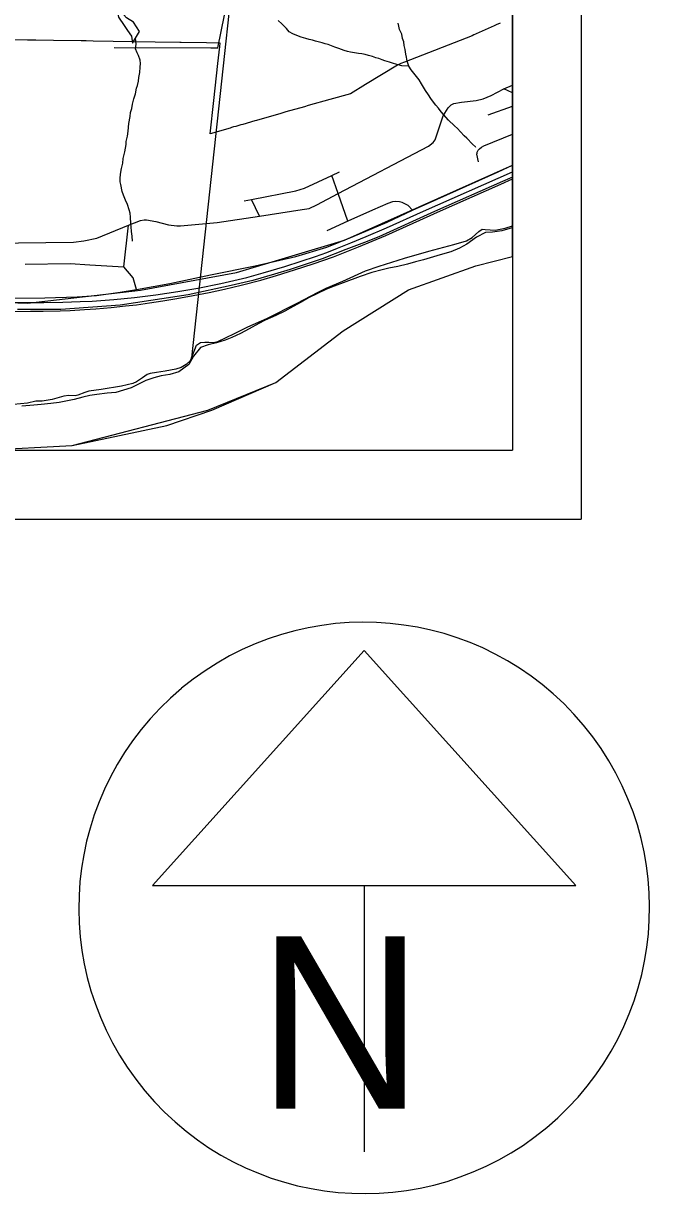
# Model space of a CAD drawing. Extents: x 0 to 43.4, y -8.1 to 22.
# Drawn here: x 8.189 to 9.099, y 13.02 to 14.72 of the extents above; entities that cross this region are included whole.
import ezdxf

# ---------------------------------------------------------------- set-up
doc = ezdxf.new("R2010")
doc.units = 0
for name, color, linetype in [('GM_X_City_Street', 7, 'Continuous'), ('GM_X_Corporation', 7, 'Continuous'), ('GM_X_County_Road', 7, 'Continuous'), ('GM_X_Major_River', 7, 'Continuous'), ('GM_X_Minor_River', 7, 'Continuous'), ('GM_X_Rail_Line', 7, 'Continuous'), ('GM_X_US_Route', 7, 'Continuous'), ('SH_Data', 7, 'Continuous')]:
    doc.layers.add(name, color=color, linetype=linetype)

msp = doc.modelspace()

# ---------------------------------------------------------------- linework, layer by layer
at = {"layer": 'GM_X_City_Street'}
for p, q in [((8.9, 14.619), (8.8876, 14.6245)), ((8.8647, 14.5869), (8.9, 14.5993)), ((8.5323, 14.4398), (8.5208, 14.464))]:
    msp.add_line(p, q, dxfattribs=at)
for points in [[(8.1414, 14.4006), (8.2621, 14.4019), (8.277, 14.4037), (8.2961, 14.408), (8.3419, 14.4265), (8.3595, 14.4335), (8.3648, 14.4344), (8.3679, 14.4344), (8.3815, 14.432), (8.3999, 14.4269), (8.4121, 14.4259), (8.4177, 14.4255), (8.471, 14.4306), (8.5323, 14.4398), (8.5946, 14.4492), (8.6045, 14.4507), (8.6157, 14.456), (8.6468, 14.4724), (8.7782, 14.5413), (8.7849, 14.5467), (8.7864, 14.5485), (8.7876, 14.5508), (8.7994, 14.5853), (8.8066, 14.5968), (8.8107, 14.6014), (8.8148, 14.6034), (8.8259, 14.6053), (8.8472, 14.6076), (8.8575, 14.6103), (8.8691, 14.6149), (8.8876, 14.6245), (8.9, 14.6299)], [(8.8507, 14.5186), (8.8484, 14.5296), (8.8485, 14.531), (8.8489, 14.5326), (8.8503, 14.5354), (8.852, 14.5374), (8.8548, 14.5397), (8.8582, 14.5418), (8.9, 14.5588)], [(8.51, 14.4619), (8.5208, 14.464), (8.5852, 14.4764), (8.5979, 14.4802), (8.6377, 14.499), (8.6487, 14.5043)], [(8.6605, 14.4325), (8.6468, 14.4724), (8.6377, 14.499)], [(8.7546, 14.4482), (8.7485, 14.455), (8.7399, 14.4595), (8.7357, 14.4604), (8.7304, 14.4609), (8.7258, 14.4605), (8.719, 14.4583), (8.6968, 14.4484), (8.6605, 14.4325), (8.6304, 14.4184)], [(8.3536, 14.3332), (8.3489, 14.3501), (8.335, 14.3661), (8.3419, 14.4265)], [(8.1916, 14.3701), (8.2573, 14.371), (8.2857, 14.3692), (8.335, 14.3661)]]:
    msp.add_lwpolyline(points, dxfattribs=at)
at = {"layer": 'GM_X_Corporation'}
for points in [[(6.3804, 14.7818), (6.459, 14.6859), (6.5555, 14.6108), (6.6505, 14.5225), (6.7211, 14.4258), (6.8169, 14.3303), (6.9122, 14.3239), (7.0079, 14.2916), (7.1832, 14.2131), (7.3804, 14.1373), (7.4779, 14.1131), (7.5747, 14.1032), (7.7675, 14.1127), (7.989, 14.1), (8.1323, 14.1), (8.26, 14.1066), (8.4573, 14.1578), (8.5559, 14.198), (8.6538, 14.2731), (8.7491, 14.3326), (8.8466, 14.3678), (8.9, 14.3814), (8.9, 20.9)], [(6.3804, 14.7818), (6.459, 14.6859), (6.5555, 14.6108), (6.6505, 14.5225), (6.7211, 14.4258), (6.8169, 14.3303), (6.9122, 14.3239), (7.0079, 14.2916), (7.1832, 14.2131), (7.3804, 14.1373), (7.4779, 14.1131), (7.5747, 14.1032), (7.7675, 14.1127), (7.989, 14.1), (8.1323, 14.1), (8.26, 14.1066), (8.4573, 14.1578), (8.5559, 14.198), (8.6538, 14.2731), (8.7491, 14.3326), (8.8466, 14.3678), (8.9, 14.3814), (8.9, 17.1765)], [(8.5356, 15.1762), (8.4333, 14.2338), (8.4314, 14.2297), (8.4259, 14.2245), (8.4186, 14.2201), (8.4106, 14.2176), (8.3954, 14.2146), (8.3829, 14.2126), (8.3734, 14.2113), (8.3692, 14.2099), (8.3622, 14.2051), (8.3538, 14.1992), (8.3484, 14.1967), (8.332, 14.1929), (8.3024, 14.1879), (8.2841, 14.1857), (8.2784, 14.1835), (8.2685, 14.18), (8.2643, 14.1789), (8.2552, 14.1791), (8.248, 14.1782), (8.2308, 14.1736), (8.2167, 14.1713), (8.2073, 14.1712), (8.1951, 14.168), (8.1746, 14.1662)], [(8.5356, 15.1762), (8.4333, 14.2338), (8.4382, 14.2462), (8.441, 14.2522), (8.4467, 14.2562), (8.4528, 14.2568), (8.4589, 14.2567), (8.4657, 14.2565), (8.4718, 14.2579), (8.4959, 14.2695), (8.5154, 14.2789), (8.543, 14.2911), (8.5871, 14.3136), (8.6174, 14.3296), (8.6292, 14.3354), (8.6533, 14.3451), (8.6866, 14.3602), (8.7061, 14.367), (8.7431, 14.3786), (8.7786, 14.3888), (8.8148, 14.3986), (8.8331, 14.4038), (8.8415, 14.4089), (8.8512, 14.4174), (8.8558, 14.4207), (8.8604, 14.4206), (8.8676, 14.4197), (8.8747, 14.4195), (8.8896, 14.4222), (8.9, 14.4255), (8.9, 15.1395)], [(6.3804, 14.7818), (6.459, 14.6859), (6.5555, 14.6108), (6.6505, 14.5225), (6.7211, 14.4258), (6.8169, 14.3303), (6.9122, 14.3239), (7.0079, 14.2916), (7.1832, 14.2131), (7.3804, 14.1373), (7.4779, 14.1131), (7.5747, 14.1032), (7.7675, 14.1127), (7.989, 14.1), (8.1323, 14.1), (8.26, 14.1066), (8.3976, 14.1356), (8.4633, 14.158), (8.5559, 14.198), (8.6538, 14.2731), (8.7491, 14.3326), (8.8466, 14.3678), (8.9, 14.3814), (8.9, 14.7281)], [(8.8821, 14.7201), (8.8788, 14.7186), (8.8771, 14.7178), (8.8736, 14.7162), (8.8649, 14.7123), (8.8473, 14.7045), (8.8465, 14.7041), (8.8438, 14.7028), (8.8412, 14.7016), (8.743, 14.6632), (8.738, 14.6612), (8.7329, 14.6592), (8.6865, 14.6308), (8.6646, 14.6174), (8.6347, 14.609), (8.6033, 14.6002), (8.5977, 14.5986), (8.5706, 14.591), (8.5632, 14.5889), (8.5278, 14.5788), (8.5258, 14.5782), (8.5079, 14.573), (8.5054, 14.5723), (8.498, 14.5701), (8.4948, 14.5692), (8.4918, 14.5684), (8.4897, 14.5677), (8.4607, 14.5595), (8.4659, 14.6079), (8.4719, 14.6613), (8.4746, 14.686), (8.4752, 14.6911), (8.4738, 14.6911), (8.4551, 14.6914), (8.4186, 14.692), (8.4164, 14.692), (8.3807, 14.6926), (8.3489, 14.693), (8.2906, 14.6939), (8.2806, 14.6941), (8.273, 14.6942), (8.233, 14.6948), (8.2071, 14.6952), (8.1953, 14.6954), (8.1598, 14.696)]]:
    msp.add_lwpolyline(points, dxfattribs=at)
at = {"layer": 'GM_X_County_Road'}
msp.add_line((8.321, 14.6848), (8.4616, 14.6843), dxfattribs=at)
msp.add_lwpolyline([(8.4616, 14.6843), (8.4636, 14.6843), (8.4717, 14.6843), (8.4813, 14.7318), (8.4928, 14.807), (8.4965, 14.8467), (8.5013, 14.8926), (8.5127, 15.001), (8.513, 15.0112), (8.5089, 15.0272), (8.5001, 15.0533), (8.4779, 15.113), (8.4767, 15.1393), (8.4756, 15.1563), (8.4736, 15.1939), (8.4827, 15.2437)], dxfattribs=at)
at = {"layer": 'GM_X_Major_River'}
msp.add_lwpolyline([(8.9, 14.423), (8.8962, 14.4218), (8.8847, 14.4183), (8.871, 14.4163), (8.8608, 14.4162), (8.8477, 14.4093), (8.8338, 14.399), (8.823, 14.3932), (8.8104, 14.3879), (8.7951, 14.3837), (8.7806, 14.3791), (8.7706, 14.3763), (8.7592, 14.3732), (8.7473, 14.3701), (8.7332, 14.3667), (8.7202, 14.3643), (8.7107, 14.3619), (8.6958, 14.3577), (8.6786, 14.3521), (8.6541, 14.3429), (8.6407, 14.3379), (8.6288, 14.3332), (8.6165, 14.3275), (8.6038, 14.321), (8.5927, 14.3148), (8.5811, 14.3086), (8.5692, 14.3017), (8.5561, 14.2956), (8.5408, 14.2888), (8.5312, 14.2837), (8.5173, 14.2761), (8.5046, 14.2692), (8.4923, 14.2634), (8.4824, 14.2599), (8.4698, 14.2557), (8.4579, 14.2529), (8.4465, 14.249), (8.4363, 14.2364), (8.4295, 14.2244), (8.4149, 14.2138), (8.4022, 14.2096), (8.3893, 14.208), (8.3786, 14.2052), (8.3671, 14.201), (8.3556, 14.1952), (8.3456, 14.1905), (8.3345, 14.187), (8.3234, 14.1838), (8.3109, 14.1826), (8.296, 14.1807), (8.2857, 14.1791), (8.2758, 14.1767), (8.2632, 14.1736), (8.2533, 14.1716), (8.2411, 14.1692), (8.2293, 14.1676), (8.2148, 14.1661), (8.2046, 14.1652), (8.1871, 14.1638)], dxfattribs=at)
at = {"layer": 'GM_X_Minor_River'}
for points in [[(8.348, 14.6909), (8.3581, 14.708), (8.349, 14.7212), (8.3389, 14.7278), (8.3315, 14.7364), (8.3285, 14.7387), (8.3261, 14.735), (8.3275, 14.7285), (8.3356, 14.7165), (8.3407, 14.7092), (8.3462, 14.7011)], [(8.7493, 14.6577), (8.739, 14.658), (8.7338, 14.6597), (8.727, 14.6614), (8.7213, 14.6631), (8.7145, 14.6652), (8.7104, 14.6668), (8.7059, 14.6685), (8.7013, 14.6694), (8.6964, 14.6718), (8.6908, 14.6731), (8.6859, 14.6744), (8.6809, 14.6753), (8.676, 14.6758), (8.6704, 14.6771), (8.6647, 14.678), (8.6601, 14.6789), (8.6552, 14.6805), (8.6477, 14.683), (8.6417, 14.6851), (8.6368, 14.6872), (8.6323, 14.6888), (8.6277, 14.6901), (8.6236, 14.6913), (8.6138, 14.6939), (8.6092, 14.6952), (8.6043, 14.6964), (8.5998, 14.6977), (8.593, 14.6994), (8.5866, 14.7019), (8.5806, 14.7043), (8.5757, 14.7075), (8.5717, 14.7122), (8.565, 14.7188), (8.5594, 14.724)], [(8.8467, 14.5396), (8.8465, 14.5404), (8.8421, 14.5444), (8.8339, 14.553), (8.8299, 14.5565), (8.8247, 14.5624), (8.8199, 14.5671), (8.8158, 14.571), (8.8069, 14.5789), (8.7966, 14.5913), (8.7925, 14.5964), (8.7885, 14.6011), (8.7852, 14.6054), (8.7815, 14.6104), (8.7778, 14.6158), (8.7738, 14.6224), (8.7705, 14.6271), (8.768, 14.6317), (8.7644, 14.6375), (8.7607, 14.6426), (8.7566, 14.6473), (8.753, 14.6523), (8.7493, 14.6577), (8.7472, 14.665), (8.7462, 14.6704), (8.7448, 14.675), (8.7442, 14.6815), (8.7425, 14.6876), (8.7419, 14.693), (8.7401, 14.6976), (8.7392, 14.7041), (8.7359, 14.711), (8.7349, 14.7156), (8.7339, 14.7199)], [(8.3477, 14.4032), (8.3471, 14.4108), (8.3462, 14.4177), (8.3456, 14.4242), (8.3453, 14.4291), (8.3448, 14.4383), (8.3442, 14.444), (8.3428, 14.449), (8.3404, 14.4567), (8.3375, 14.4629), (8.3347, 14.4702), (8.3329, 14.4755), (8.3309, 14.4855), (8.3299, 14.4897), (8.33, 14.4943), (8.3305, 14.5007), (8.3319, 14.5091), (8.3336, 14.5166), (8.3342, 14.5235), (8.3364, 14.5333), (8.3377, 14.5386), (8.3386, 14.5439), (8.3387, 14.5481), (8.3404, 14.5561), (8.3414, 14.5633), (8.3424, 14.5743), (8.3446, 14.5845), (8.3451, 14.5902), (8.3468, 14.5962), (8.3477, 14.6023), (8.3495, 14.6102), (8.352, 14.6174), (8.3537, 14.6254), (8.3549, 14.6295), (8.3563, 14.6359), (8.3572, 14.6409), (8.3585, 14.6481), (8.3587, 14.6561), (8.3592, 14.6614), (8.359, 14.6663), (8.3565, 14.6729), (8.3547, 14.6771), (8.3522, 14.6825), (8.3533, 14.6895), (8.3523, 14.6982)], [(8.3462, 14.7011), (8.348, 14.6909)]]:
    msp.add_lwpolyline(points, dxfattribs=at)
at = {"layer": 'GM_X_Rail_Line'}
for points in [[(6.5747, 14.7641), (6.7584, 14.6191), (6.8274, 14.5698), (7.0167, 14.4622), (7.2317, 14.3887), (7.4494, 14.3567), (7.7325, 14.3292), (8.195, 14.3134), (8.3596, 14.3321), (8.499, 14.3577), (8.6557, 14.4047), (8.9, 14.5139)], [(8.1197, 14.3142), (8.2188, 14.3143), (8.2467, 14.3147), (8.2719, 14.3156), (8.2892, 14.3164), (8.3208, 14.3186), (8.3506, 14.3215), (8.3819, 14.3254), (8.4135, 14.3302), (8.4429, 14.3352), (8.4763, 14.342), (8.5138, 14.3509), (8.5377, 14.3573), (8.5694, 14.3668), (8.593, 14.3743), (8.6137, 14.3813), (8.6301, 14.3872), (8.6459, 14.3932), (8.6653, 14.4008), (8.6872, 14.41), (8.7167, 14.4229), (8.7706, 14.4468), (8.9, 14.5041)], [(8.1599, 14.3015), (8.1993, 14.3016), (8.2181, 14.3016), (8.2425, 14.3022), (8.2572, 14.3027), (8.278, 14.3041), (8.2945, 14.3052), (8.317, 14.3072), (8.3378, 14.3094), (8.3535, 14.3112), (8.3726, 14.3137), (8.3918, 14.3167), (8.4123, 14.3201), (8.436, 14.3243), (8.4594, 14.3288), (8.4813, 14.3336), (8.5059, 14.3394), (8.5341, 14.3467), (8.5571, 14.3535), (8.5832, 14.3616), (8.6103, 14.3704), (8.6398, 14.3809), (8.6761, 14.3952), (8.7159, 14.4117), (8.7952, 14.4476), (8.8831, 14.4863), (8.9, 14.4941)], [(8.9, 14.4965), (8.8857, 14.4899), (8.7868, 14.4466), (8.7056, 14.4099), (8.6848, 14.4016), (8.658, 14.3913), (8.6233, 14.3776), (8.5771, 14.3622), (8.554, 14.3553), (8.5225, 14.3465), (8.4912, 14.3392), (8.4285, 14.3256), (8.3746, 14.3172), (8.3299, 14.3107), (8.2437, 14.3044), (8.1806, 14.304)]]:
    msp.add_lwpolyline(points, dxfattribs=at)
at = {"layer": 'GM_X_US_Route'}
msp.add_lwpolyline([(7.5304, 14.3475), (7.7113, 14.3341), (7.8567, 14.3242), (7.9126, 14.3219), (8.0032, 14.3194), (8.1328, 14.3205), (8.2205, 14.3212), (8.2673, 14.3227), (8.2955, 14.3247), (8.33, 14.3295), (8.3536, 14.3332), (8.4019, 14.342), (8.4612, 14.3543), (8.5259, 14.3674), (8.585, 14.3814), (8.6303, 14.3949), (8.6686, 14.41), (8.718, 14.4311), (8.7546, 14.4482), (8.7906, 14.4642), (8.8792, 14.5043), (8.9, 14.5137)], dxfattribs=at)
at = {"layer": 'SH_Data'}
for p, q in [((9, 21), (9, 14)), ((8.9, 20.9), (8.9, 14.1)), ((2.1, 14.1), (8.9, 14.1)), ((2, 14), (9, 14)), ((8.6845, 13.809), (8.3769, 13.4678)), ((8.9921, 13.4678), (8.6845, 13.809)), ((8.3769, 13.4678), (8.9921, 13.4678)), ((8.6845, 13.4678), (8.6845, 13.081)), ((8.6845, 13.4353), (8.6845, 13.4353)), ((8.6845, 13.4353), (8.6845, 13.4353))]:
    msp.add_line(p, q, dxfattribs=at)
msp.add_arc((8.6845, 13.4353), 0.4148, 129.7798, 129.7633, dxfattribs=at)

# ---------------------------------------------------------------- texts
msp.add_text('N', height=0.25, dxfattribs=at).set_placement((8.5292, 13.1439))

doc.saveas('drawing.dxf')
